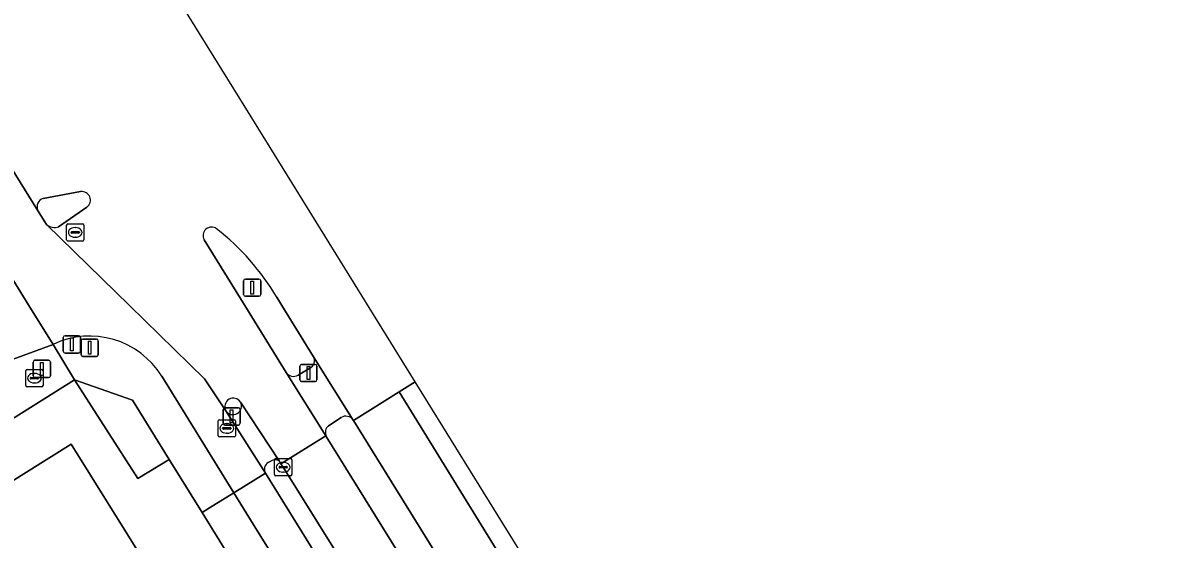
# Model space of a CAD drawing. Extents: x 159279 to 160377, y 384531 to 385888.
# Drawn here: x 159886 to 159952, y 385486.4 to 385516.4 of the extents above; entities that cross this region are included whole.
import ezdxf

# ---------------------------------------------------------------- set-up
doc = ezdxf.new("R2010")
doc.units = 0
for name, color, linetype in [('IMGEO_Berm_groen', 7, 'Continuous'), ('IMGEO_Berm_open', 7, 'Continuous'), ('IMGEO_Brandkraan', 7, 'Continuous'), ('IMGEO_Drukknoppaal', 7, 'Continuous'), ('IMGEO_Erf', 7, 'Continuous'), ('IMGEO_Fietspad_gesloten', 7, 'Continuous'), ('IMGEO_Groenvoorziening', 7, 'Continuous'), ('IMGEO_Kolk', 7, 'Continuous'), ('IMGEO_Lichtmast', 7, 'Continuous'), ('IMGEO_Pand', 7, 'Continuous'), ('IMGEO_Rijbaan_lokaal_open', 7, 'Continuous'), ('IMGEO_Rijbaan_regionaal_gesloten', 7, 'Continuous'), ('IMGEO_Rioolput', 7, 'Continuous'), ('IMGEO_Verkeerseiland_open', 7, 'Continuous'), ('IMGEO_Verkeersregelinstallatiepaal', 7, 'Continuous'), ('IMGEO_Voetpad_open', 7, 'Continuous')]:
    doc.layers.add(name, color=color, linetype=linetype)

msp = doc.modelspace()

# ---------------------------------------------------------------- linework, layer by layer
at = {"layer": 'IMGEO_Berm_groen'}
for points in [[(159904.508, 385493.502), (159903.786, 385493.026)], [(159905.222, 385493.333), (159905.206, 385493.358)], [(159951.047, 385425.034), (159933.515, 385447.783), (159931.371, 385451.17), (159905.222, 385493.333)], [(159903.648, 385492.413), (159947.117, 385422.45)]]:
    msp.add_lwpolyline(points, dxfattribs=at)
for centre, radius, start, end in [((159904.084, 385492.637), 0.49, 127.4606, 207.16529), ((159904.785, 385493.079), 0.505, 33.48414, 123.20227)]:
    msp.add_arc(centre, radius, start, end, dxfattribs=at)
at = {"layer": 'IMGEO_Berm_open'}
for points in [[(159911.397, 385474.202), (159901.153, 385490.622), (159901.018, 385490.827), (159900.913, 385490.987)], [(159900.423, 385490.981), (159900.268, 385490.896)], [(159900.115, 385490.275), (159921.607, 385455.616), (159921.67, 385455.515)]]:
    msp.add_lwpolyline(points, dxfattribs=at)
for centre, radius, start, end in [((159900.673, 385490.555), 0.494, 60.98321, 120.41988), ((159900.535, 385490.501), 0.477, 124.05522, 208.26338)]:
    msp.add_arc(centre, radius, start, end, dxfattribs=at)
at = {"layer": 'IMGEO_Brandkraan'}
for p, q in [((159886.288, 385496.288), (159887.14, 385496.288)), ((159886.213, 385495.362), (159886.213, 385496.214)), ((159886.472, 385495.782), (159886.472, 385495.794)), ((159886.91, 385495.745), (159886.512, 385495.745)), ((159886.515, 385495.831), (159886.913, 385495.831)), ((159886.701, 385496.068), (159886.726, 385496.068)), ((159886.956, 385495.794), (159886.956, 385495.782)), ((159887.214, 385496.214), (159887.214, 385495.362)), ((159887.14, 385495.288), (159886.288, 385495.288)), ((159886.724, 385495.508), (159886.699, 385495.508))]:
    msp.add_line(p, q, dxfattribs=at)
for points in [[(159886.288, 385496.288), (159887.14, 385496.288)], [(159886.213, 385495.362), (159886.213, 385496.214)], [(159887.214, 385496.214), (159887.214, 385495.362)], [(159887.14, 385495.288), (159886.288, 385495.288)]]:
    msp.add_lwpolyline(points, dxfattribs=at)
for centre, radius, start, end in [((159886.29, 385496.212), 0.0765, 91.55205, 178.44795), ((159886.29, 385496.212), 0.0765, 91.55205, 178.44795), ((159887.138, 385496.212), 0.0765, 1.55205, 88.44795), ((159887.138, 385496.212), 0.0765, 1.55205, 88.44795), ((159886.512, 385495.791), 0.0403, 85.87752, 175.75265), ((159886.509, 385495.781), 0.0366, 178.93798, 274.71019), ((159886.913, 385495.788), 0.043, 264.86636, 352.45326), ((159886.917, 385495.793), 0.0386, 1.73085, 96.63898), ((159886.29, 385495.364), 0.0765, 181.55205, 268.44795), ((159886.29, 385495.364), 0.0765, 181.55205, 268.44795), ((159887.138, 385495.364), 0.0765, 271.55205, 358.44795), ((159887.138, 385495.364), 0.0765, 271.55205, 358.44795)]:
    msp.add_arc(centre, radius, start, end, dxfattribs=at)
for centre, major_axis, ratio, start_param, end_param in [((159886.7, 385495.788), (-0.387, 0.002), 0.722429, 4.712389, 7.853982), ((159886.725, 385495.788), (-0.39, 0.002), 0.717154, 1.570796, 4.712389)]:
    msp.add_ellipse(centre, major_axis=major_axis, ratio=ratio, start_param=start_param, end_param=end_param, dxfattribs=at)
at = {"layer": 'IMGEO_Drukknoppaal'}
for p, q in [((159888.489, 385498.245), (159889.279, 385498.245)), ((159889.279, 385498.245), (159888.489, 385498.245)), ((159888.389, 385497.345), (159888.389, 385498.145)), ((159888.389, 385498.145), (159888.389, 385497.345)), ((159889.379, 385498.145), (159889.379, 385497.345)), ((159889.379, 385497.345), (159889.379, 385498.145)), ((159889.279, 385497.245), (159888.489, 385497.245)), ((159888.489, 385497.245), (159889.279, 385497.245))]:
    msp.add_line(p, q, dxfattribs=at)
msp.add_lwpolyline([(159888.809, 385498.12), (159888.959, 385498.12), (159888.959, 385497.37), (159888.809, 385497.37), (159888.809, 385498.12)], dxfattribs=at)
for centre, start, end in [((159888.489, 385498.145), 90, 180), ((159888.489, 385498.145), 90, 180), ((159889.279, 385498.145), 0, 90), ((159889.279, 385498.145), 360, 90), ((159888.489, 385497.345), 180, 270), ((159888.489, 385497.345), 180, 270), ((159889.279, 385497.345), 270, 0), ((159889.279, 385497.345), 270, 0)]:
    msp.add_arc(centre, 0.1, start, end, dxfattribs=at)
at = {"layer": 'IMGEO_Erf'}
msp.add_lwpolyline([(159880.018, 385485.284), (159880.382, 385484.698), (159882.403, 385485.955), (159881.51, 385487.39), (159888.847, 385491.956), (159894.259, 385483.285), (159897.945, 385485.582), (159896.44, 385488.006), (159894.533, 385491.078), (159892.719, 385489.965), (159889.041, 385495.684), (159862.18, 385478.82), (159864.28, 385475.476), (159875.022, 385482.172)], close=True, dxfattribs=at)
at = {"layer": 'IMGEO_Fietspad_gesloten'}
for points in [[(159886.901, 385505.534), (159879.899, 385516.804), (159879.107, 385518.094), (159876.969, 385521.494), (159876.93, 385521.556), (159874.063, 385519.7), (159874.426, 385519.123), (159877.022, 385514.995), (159878.843, 385512.098), (159883.769, 385504.194), (159884.576, 385502.913), (159886.394, 385500), (159887.8, 385497.747)], [(159894.104, 385495.897), (159898.279, 385489.141), (159900.115, 385490.275), (159897.819, 385493.898), (159896.584, 385495.75), (159892.233, 385500), (159887.422, 385504.7), (159886.901, 385505.534)], [(159926.707, 385447.425), (159921.67, 385455.515), (159921.607, 385455.616), (159900.115, 385490.275), (159898.279, 385489.141), (159899.399, 385487.329), (159922.696, 385449.898), (159926.569, 385443.679), (159927.63, 385441.955), (159929.818, 385438.455), (159930.14, 385437.939), (159930.634, 385437.088), (159960.939, 385388.271)]]:
    msp.add_lwpolyline(points, dxfattribs=at)
msp.add_arc((159889.92, 385493.306), 4.921, 31.76909, 115.52073, dxfattribs=at)
at = {"layer": 'IMGEO_Groenvoorziening'}
msp.add_lwpolyline([(159892.404, 385494.508), (159889.041, 385495.684), (159892.719, 385489.965), (159894.533, 385491.078)], close=True, dxfattribs=at)
at = {"layer": 'IMGEO_Kolk'}
for p, q in [((159900.648, 385490.199), (159900.648, 385491.051)), ((159900.723, 385491.125), (159901.575, 385491.125)), ((159901.649, 385491.051), (159901.649, 385490.199)), ((159900.907, 385490.619), (159900.907, 385490.631)), ((159901.345, 385490.582), (159900.947, 385490.582)), ((159900.95, 385490.668), (159901.348, 385490.668)), ((159901.159, 385490.345), (159901.134, 385490.345)), ((159901.136, 385490.905), (159901.161, 385490.905)), ((159901.391, 385490.631), (159901.391, 385490.619)), ((159901.575, 385490.125), (159900.723, 385490.125))]:
    msp.add_line(p, q, dxfattribs=at)
for points in [[(159900.648, 385490.199), (159900.648, 385491.051)], [(159900.723, 385491.125), (159901.575, 385491.125)], [(159901.649, 385491.051), (159901.649, 385490.199)], [(159901.575, 385490.125), (159900.723, 385490.125)]]:
    msp.add_lwpolyline(points, dxfattribs=at)
for centre, radius, start, end in [((159900.725, 385491.049), 0.0765, 91.55205, 178.44795), ((159900.725, 385491.049), 0.0765, 91.55205, 178.44795), ((159901.573, 385491.049), 0.0765, 1.55205, 88.44795), ((159901.573, 385491.049), 0.0765, 1.55205, 88.44795), ((159900.947, 385490.628), 0.0403, 85.87752, 175.75265), ((159900.944, 385490.618), 0.0366, 178.93798, 274.71019), ((159901.348, 385490.625), 0.043, 264.86636, 352.45326), ((159901.352, 385490.63), 0.0386, 1.73085, 96.63898), ((159900.725, 385490.201), 0.0765, 181.55205, 268.44795), ((159900.725, 385490.201), 0.0765, 181.55205, 268.44795), ((159901.573, 385490.201), 0.0765, 271.55205, 358.44795), ((159901.573, 385490.201), 0.0765, 271.55205, 358.44795)]:
    msp.add_arc(centre, radius, start, end, dxfattribs=at)
for centre, major_axis, ratio, start_param, end_param in [((159901.135, 385490.625), (-0.387, 0.002), 0.722429, 4.712389, 7.853982), ((159901.16, 385490.625), (-0.39, 0.002), 0.717154, 1.570796, 4.712389)]:
    msp.add_ellipse(centre, major_axis=major_axis, ratio=ratio, start_param=start_param, end_param=end_param, dxfattribs=at)
at = {"layer": 'IMGEO_Lichtmast'}
for p, q in [((159898.952, 385501.535), (159899.742, 385501.535)), ((159899.742, 385501.535), (159898.952, 385501.535)), ((159898.852, 385500.635), (159898.852, 385501.435)), ((159898.852, 385501.435), (159898.852, 385500.635)), ((159899.842, 385501.435), (159899.842, 385500.635)), ((159899.842, 385500.635), (159899.842, 385501.435)), ((159899.742, 385500.535), (159898.952, 385500.535)), ((159898.952, 385500.535), (159899.742, 385500.535))]:
    msp.add_line(p, q, dxfattribs=at)
msp.add_lwpolyline([(159899.272, 385501.41), (159899.422, 385501.41), (159899.422, 385500.66), (159899.272, 385500.66), (159899.272, 385501.41)], dxfattribs=at)
for centre, start, end in [((159898.952, 385501.435), 90, 180), ((159898.952, 385501.435), 90, 180), ((159899.742, 385501.435), 0, 90), ((159899.742, 385501.435), 360, 90), ((159898.952, 385500.635), 180, 270), ((159898.952, 385500.635), 180, 270), ((159899.742, 385500.635), 270, 0), ((159899.742, 385500.635), 270, 0)]:
    msp.add_arc(centre, 0.1, start, end, dxfattribs=at)
at = {"layer": 'IMGEO_Pand'}
msp.add_lwpolyline([(159884.256, 385478.464), (159883.897, 385479.041), (159885.925, 385480.306), (159886.919, 385478.71), (159894.259, 385483.285), (159888.847, 385491.956), (159881.51, 385487.39), (159882.403, 385485.955), (159880.382, 385484.698), (159880.018, 385485.284), (159875.022, 385482.172), (159879.339, 385475.398)], close=True, dxfattribs=at)
at = {"layer": 'IMGEO_Rijbaan_lokaal_open'}
msp.add_lwpolyline([(159763.09, 385420.412), (159768.582, 385423.843), (159771.844, 385425.88), (159793.988, 385439.775), (159799.603, 385443.299), (159802.523, 385445.131), (159824.98, 385459.176), (159830.998, 385462.94), (159840.845, 385469.098), (159855.306, 385478.182), (159858.189, 385479.992), (159859.12, 385480.577), (159862.184, 385482.502), (159873.875, 385489.845), (159883.308, 385495.722), (159884.373, 385496.383), (159885.478, 385496.891), (159887.8, 385497.747), (159886.394, 385500), (159884.576, 385502.913)], dxfattribs=at)
at = {"layer": 'IMGEO_Rijbaan_regionaal_gesloten'}
for points in [[(159908.81, 385495.571), (159899.223, 385511.037), (159888.265, 385528.715), (159887.6, 385528.252), (159889.8, 385524.776), (159891.94, 385521.367), (159893.093, 385519.087)], [(159879.899, 385516.804), (159886.901, 385505.534)], [(159887.215, 385506.202), (159889.391, 385506.607)], [(159889.758, 385505.702), (159888.116, 385504.561)], [(159887.422, 385504.7), (159892.233, 385500), (159896.584, 385495.75), (159897.819, 385493.898)], [(159898.674, 385494.401), (159900.913, 385490.987), (159901.018, 385490.827), (159903.625, 385492.449), (159901.312, 385496.12), (159898.916, 385500), (159896.562, 385503.812)], [(159900.782, 385500.477), (159901.075, 385500), (159902.897, 385497.031), (159905.206, 385493.358), (159905.222, 385493.333), (159907.883, 385494.993), (159908.81, 385495.571)], [(159903.648, 385492.413), (159903.625, 385492.449), (159901.018, 385490.827), (159901.153, 385490.622), (159911.397, 385474.202), (159921.691, 385457.641), (159922.511, 385456.032)], [(159947.117, 385422.45), (159903.648, 385492.413)]]:
    msp.add_lwpolyline(points, dxfattribs=at)
for points in [[(159907.883, 385494.993), (159905.222, 385493.333), (159931.371, 385451.17), (159933.515, 385447.783), (159951.047, 385425.034)], [(160011.909, 385329.563), (159999.247, 385349.951), (159944.177, 385438.518), (159911.423, 385491.356), (159908.81, 385495.571), (159907.883, 385494.993), (159951.047, 385425.034), (159952.728, 385422.803), (159954.091, 385420.622), (159993.49, 385357.499), (160000, 385346.98), (160011.209, 385328.87)]]:
    msp.add_lwpolyline(points, close=True, dxfattribs=at)
for centre, radius, start, end in [((159887.373, 385505.72), 0.507, 108.14357, 201.50376), ((159889.458, 385506.107), 0.504, 306.53203, 97.61553), ((159887.883, 385505.199), 0.679, 227.25775, 290.09063), ((159896.99, 385504.056), 0.492, 53.1788, 209.67377), ((159888.339, 385493.05), 14.491, 30.83134, 51.87657), ((159898.256, 385494.134), 0.496, 32.52518, 208.41177)]:
    msp.add_arc(centre, radius, start, end, dxfattribs=at)
at = {"layer": 'IMGEO_Rioolput'}
for p, q in [((159888.584, 385503.813), (159888.584, 385504.665)), ((159888.659, 385504.739), (159889.511, 385504.739)), ((159888.843, 385504.233), (159888.843, 385504.245)), ((159889.281, 385504.196), (159888.883, 385504.196)), ((159888.886, 385504.282), (159889.284, 385504.282)), ((159889.072, 385504.519), (159889.097, 385504.519)), ((159889.327, 385504.245), (159889.327, 385504.233)), ((159889.585, 385504.665), (159889.585, 385503.813)), ((159889.511, 385503.739), (159888.659, 385503.739)), ((159889.095, 385503.959), (159889.07, 385503.959)), ((159897.377, 385492.453), (159897.377, 385493.305)), ((159897.452, 385493.379), (159898.304, 385493.379)), ((159897.865, 385493.159), (159897.89, 385493.159)), ((159898.378, 385493.305), (159898.378, 385492.453)), ((159898.304, 385492.379), (159897.452, 385492.379)), ((159897.636, 385492.873), (159897.636, 385492.885)), ((159898.074, 385492.836), (159897.676, 385492.836)), ((159897.679, 385492.922), (159898.077, 385492.922)), ((159897.888, 385492.599), (159897.863, 385492.599)), ((159898.12, 385492.885), (159898.12, 385492.873))]:
    msp.add_line(p, q, dxfattribs=at)
for points in [[(159888.584, 385503.813), (159888.584, 385504.665)], [(159888.659, 385504.739), (159889.511, 385504.739)], [(159889.585, 385504.665), (159889.585, 385503.813)], [(159889.511, 385503.739), (159888.659, 385503.739)], [(159897.377, 385492.453), (159897.377, 385493.305)], [(159897.452, 385493.379), (159898.304, 385493.379)], [(159898.378, 385493.305), (159898.378, 385492.453)], [(159898.304, 385492.379), (159897.452, 385492.379)]]:
    msp.add_lwpolyline(points, dxfattribs=at)
for centre, radius, start, end in [((159888.661, 385504.663), 0.0765, 91.55205, 178.44795), ((159888.661, 385504.663), 0.0765, 91.55205, 178.44795), ((159888.883, 385504.242), 0.0403, 85.87752, 175.75265), ((159888.88, 385504.232), 0.0366, 178.93798, 274.71019), ((159889.284, 385504.239), 0.043, 264.86636, 352.45326), ((159889.288, 385504.244), 0.0386, 1.73085, 96.63898), ((159889.509, 385504.663), 0.0765, 1.55205, 88.44795), ((159889.509, 385504.663), 0.0765, 1.55205, 88.44795), ((159888.661, 385503.815), 0.0765, 181.55205, 268.44795), ((159888.661, 385503.815), 0.0765, 181.55205, 268.44795), ((159889.509, 385503.815), 0.0765, 271.55205, 358.44795), ((159889.509, 385503.815), 0.0765, 271.55205, 358.44795), ((159897.454, 385493.303), 0.0765, 91.55205, 178.44795), ((159897.454, 385493.303), 0.0765, 91.55205, 178.44795), ((159898.302, 385493.303), 0.0765, 1.55205, 88.44795), ((159898.302, 385493.303), 0.0765, 1.55205, 88.44795), ((159897.454, 385492.455), 0.0765, 181.55205, 268.44795), ((159897.454, 385492.455), 0.0765, 181.55205, 268.44795), ((159897.676, 385492.882), 0.0403, 85.87752, 175.75265), ((159897.673, 385492.872), 0.0366, 178.93798, 274.71019), ((159898.077, 385492.879), 0.043, 264.86636, 352.45326), ((159898.081, 385492.884), 0.0386, 1.73085, 96.63898), ((159898.302, 385492.455), 0.0765, 271.55205, 358.44795), ((159898.302, 385492.455), 0.0765, 271.55205, 358.44795)]:
    msp.add_arc(centre, radius, start, end, dxfattribs=at)
for centre, major_axis, ratio, start_param, end_param in [((159889.071, 385504.239), (-0.387, 0.002), 0.722429, 4.712389, 7.853982), ((159889.096, 385504.239), (-0.39, 0.002), 0.717154, 1.570796, 4.712389), ((159897.864, 385492.879), (-0.387, 0.002), 0.722429, 4.712389, 7.853982), ((159897.889, 385492.879), (-0.39, 0.002), 0.717154, 1.570796, 4.712389)]:
    msp.add_ellipse(centre, major_axis=major_axis, ratio=ratio, start_param=start_param, end_param=end_param, dxfattribs=at)
at = {"layer": 'IMGEO_Verkeerseiland_open'}
for points in [[(159889.391, 385506.607), (159887.215, 385506.202)], [(159886.901, 385505.534), (159887.422, 385504.7)], [(159888.116, 385504.561), (159889.758, 385505.702)], [(159896.562, 385503.812), (159898.916, 385500), (159901.312, 385496.12)], [(159902.897, 385497.031), (159901.075, 385500), (159900.782, 385500.477)], [(159902.01, 385495.959), (159902.685, 385496.367)]]:
    msp.add_lwpolyline(points, dxfattribs=at)
for centre, radius, start, end in [((159887.373, 385505.72), 0.507, 108.14357, 201.50376), ((159889.458, 385506.107), 0.504, 306.53203, 97.61553), ((159887.883, 385505.199), 0.679, 227.25775, 290.09063), ((159896.99, 385504.056), 0.492, 53.1788, 209.67377), ((159888.339, 385493.05), 14.491, 30.83134, 51.87657), ((159902.487, 385496.796), 0.473, 294.78471, 29.8011), ((159901.751, 385496.429), 0.537, 215.13253, 298.89023), ((159898.256, 385494.134), 0.496, 32.52518, 208.41177), ((159898.232, 385494.174), 0.497, 213.76967, 27.16728)]:
    msp.add_arc(centre, radius, start, end, dxfattribs=at)
at = {"layer": 'IMGEO_Verkeersregelinstallatiepaal'}
for p, q in [((159889.426, 385497.15), (159889.426, 385497.95)), ((159889.426, 385497.95), (159889.426, 385497.15)), ((159889.526, 385498.05), (159890.316, 385498.05)), ((159890.316, 385498.05), (159889.526, 385498.05)), ((159890.416, 385497.95), (159890.416, 385497.15)), ((159890.416, 385497.15), (159890.416, 385497.95)), ((159890.316, 385497.05), (159889.526, 385497.05)), ((159889.526, 385497.05), (159890.316, 385497.05)), ((159886.648, 385495.924), (159886.648, 385496.724)), ((159886.648, 385496.724), (159886.648, 385495.924)), ((159886.748, 385496.824), (159887.538, 385496.824)), ((159887.538, 385496.824), (159886.748, 385496.824)), ((159887.638, 385496.724), (159887.638, 385495.924)), ((159887.638, 385495.924), (159887.638, 385496.724)), ((159902.117, 385495.689), (159902.117, 385496.489)), ((159902.117, 385496.489), (159902.117, 385495.689)), ((159902.217, 385496.589), (159903.007, 385496.589)), ((159903.007, 385496.589), (159902.217, 385496.589)), ((159903.107, 385496.489), (159903.107, 385495.689)), ((159903.107, 385495.689), (159903.107, 385496.489)), ((159887.538, 385495.824), (159886.748, 385495.824)), ((159886.748, 385495.824), (159887.538, 385495.824)), ((159903.007, 385495.589), (159902.217, 385495.589)), ((159902.217, 385495.589), (159903.007, 385495.589)), ((159897.66, 385493.171), (159897.66, 385493.971)), ((159897.66, 385493.971), (159897.66, 385493.171)), ((159897.76, 385494.071), (159898.55, 385494.071)), ((159898.55, 385494.071), (159897.76, 385494.071)), ((159898.65, 385493.971), (159898.65, 385493.171)), ((159898.65, 385493.171), (159898.65, 385493.971)), ((159898.55, 385493.071), (159897.76, 385493.071)), ((159897.76, 385493.071), (159898.55, 385493.071))]:
    msp.add_line(p, q, dxfattribs=at)
for points in [[(159889.846, 385497.925), (159889.996, 385497.925), (159889.996, 385497.175), (159889.846, 385497.175), (159889.846, 385497.925)], [(159887.068, 385496.699), (159887.218, 385496.699), (159887.218, 385495.949), (159887.068, 385495.949), (159887.068, 385496.699)], [(159902.537, 385496.464), (159902.687, 385496.464), (159902.687, 385495.714), (159902.537, 385495.714), (159902.537, 385496.464)], [(159898.08, 385493.946), (159898.23, 385493.946), (159898.23, 385493.196), (159898.08, 385493.196), (159898.08, 385493.946)]]:
    msp.add_lwpolyline(points, dxfattribs=at)
for centre, start, end in [((159889.526, 385497.95), 90, 180), ((159889.526, 385497.95), 90, 180), ((159890.316, 385497.95), 0, 90), ((159890.316, 385497.95), 360, 90), ((159889.526, 385497.15), 180, 270), ((159889.526, 385497.15), 180, 270), ((159890.316, 385497.15), 270, 0), ((159890.316, 385497.15), 270, 0), ((159886.748, 385496.724), 90, 180), ((159886.748, 385496.724), 90, 180), ((159887.538, 385496.724), 0, 90), ((159887.538, 385496.724), 360, 90), ((159902.217, 385496.489), 90, 180), ((159902.217, 385496.489), 90, 180), ((159903.007, 385496.489), 0, 90), ((159903.007, 385496.489), 360, 90), ((159886.748, 385495.924), 180, 270), ((159886.748, 385495.924), 180, 270), ((159887.538, 385495.924), 270, 0), ((159887.538, 385495.924), 270, 0), ((159902.217, 385495.689), 180, 270), ((159902.217, 385495.689), 180, 270), ((159903.007, 385495.689), 270, 0), ((159903.007, 385495.689), 270, 0), ((159897.76, 385493.971), 90, 180), ((159897.76, 385493.971), 90, 180), ((159898.55, 385493.971), 0, 90), ((159898.55, 385493.971), 360, 90), ((159897.76, 385493.171), 180, 270), ((159897.76, 385493.171), 180, 270), ((159898.55, 385493.171), 270, 0), ((159898.55, 385493.171), 270, 0)]:
    msp.add_arc(centre, 0.1, start, end, dxfattribs=at)
at = {"layer": 'IMGEO_Voetpad_open'}
for points in [[(159859.363, 385477.052), (159861.476, 385478.378), (159862.18, 385478.82), (159889.041, 385495.684), (159887.8, 385497.747), (159885.478, 385496.891), (159884.373, 385496.383), (159883.308, 385495.722), (159873.875, 385489.845), (159862.184, 385482.502), (159862.485, 385482.019), (159859.415, 385480.103), (159859.12, 385480.577), (159858.189, 385479.992), (159858.483, 385479.521), (159855.595, 385477.718), (159855.306, 385478.182), (159840.845, 385469.098), (159830.998, 385462.94)], [(159887.8, 385497.747), (159889.041, 385495.684), (159892.404, 385494.508), (159894.533, 385491.078), (159896.44, 385488.006), (159896.867, 385488.27), (159898.279, 385489.141), (159894.104, 385495.897)], [(159905.206, 385493.358), (159902.897, 385497.031)], [(159902.685, 385496.367), (159902.01, 385495.959)], [(159901.312, 385496.12), (159903.625, 385492.449), (159903.648, 385492.413)], [(159900.913, 385490.987), (159898.674, 385494.401)], [(159897.819, 385493.898), (159900.115, 385490.275)], [(159903.786, 385493.026), (159904.508, 385493.502)], [(159900.268, 385490.896), (159900.423, 385490.981)]]:
    msp.add_lwpolyline(points, dxfattribs=at)
msp.add_lwpolyline([(159899.399, 385487.329), (159898.279, 385489.141), (159896.867, 385488.27), (159896.44, 385488.006), (159897.945, 385485.582), (159898.403, 385484.844), (159898.436, 385484.791), (159902.672, 385478.024), (159917.14, 385454.744), (159921.505, 385447.727), (159922.791, 385445.943), (159922.869, 385446.087), (159923.011, 385446.415), (159923.122, 385446.754), (159923.203, 385447.102), (159923.253, 385447.456), (159923.271, 385447.813), (159923.257, 385448.169), (159923.211, 385448.524), (159923.134, 385448.872), (159923.025, 385449.213), (159922.887, 385449.542), (159922.72, 385449.858), (159922.696, 385449.898)], close=True, dxfattribs=at)
for centre, radius, start, end in [((159889.92, 385493.306), 4.921, 31.76909, 115.52073), ((159902.487, 385496.796), 0.473, 294.78471, 29.8011), ((159901.751, 385496.429), 0.537, 215.13253, 298.89023), ((159898.232, 385494.174), 0.497, 213.76967, 27.16728), ((159904.084, 385492.637), 0.49, 127.4606, 207.16529), ((159904.785, 385493.079), 0.505, 33.48414, 123.20227), ((159900.673, 385490.555), 0.494, 60.98321, 120.41988), ((159900.535, 385490.501), 0.477, 124.05522, 208.26338)]:
    msp.add_arc(centre, radius, start, end, dxfattribs=at)

doc.saveas('drawing.dxf')
